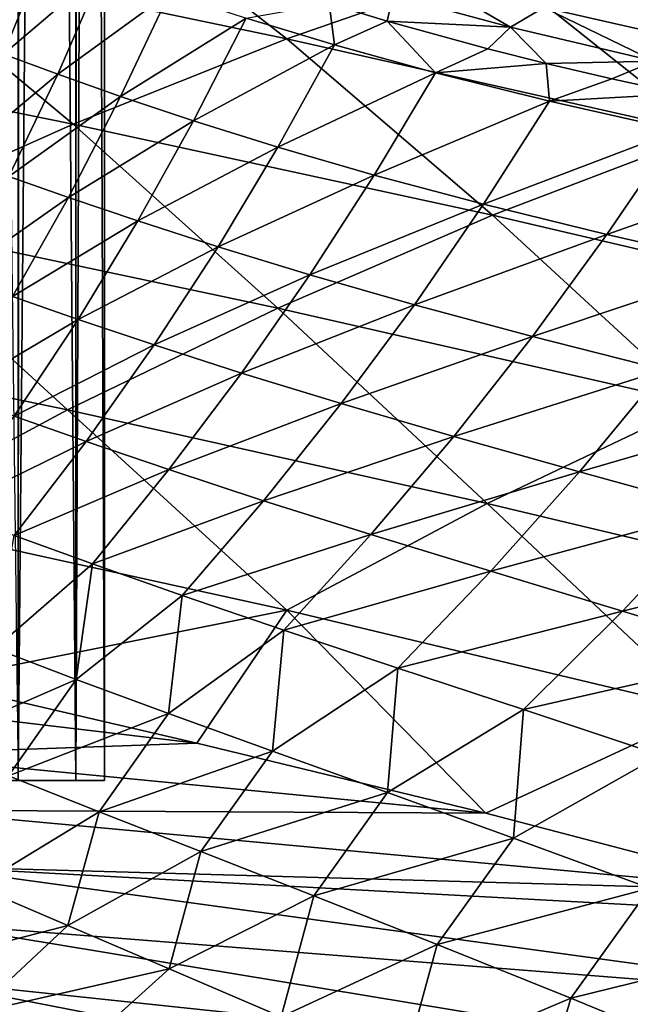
# Model space of a CAD drawing. Header units: metres. Extents: x -106 to 264, y -111 to 81.
# Tile 429 of 549: x 216.29 to 221.17, y 26.81 to 34.67. Entities that reach past the tile are written whole.
import ezdxf

# ---------------------------------------------------------------- set-up
doc = ezdxf.new("R2010")
doc.units = ezdxf.units.M
doc.layers.add('solid_20422013', color=7, linetype='CONTINUOUS')

msp = doc.modelspace()

# ---------------------------------------------------------------- linework, layer by layer
at = {"layer": 'solid_20422013'}
for points in [[(216.280167, 28.6, 4.890793), (216.306488, 80.599998, 4.802981), (215.643997, 80.599998, 6.651483)], [(216.280319, 28.6, -4.890322), (216.271927, 80.599998, -4.917704), (216.733643, 80.599998, -2.992233)], [(216.280167, 28.6, 4.890793), (216.740433, 28.6, 2.955278), (216.306488, 80.599998, 4.802981)], [(216.740524, 28.6, -2.95477), (216.280319, 28.6, -4.890322), (216.733643, 80.599998, -2.992233)], [(216.740433, 28.6, 2.955278), (216.75386, 80.599998, 2.878128), (216.306488, 80.599998, 4.802981)], [(216.740524, 28.6, -2.95477), (216.733643, 80.599998, -2.992233), (216.967316, 80.599998, -1.043987)], [(216.740433, 28.6, 2.955278), (216.969955, 28.6, 0.994871), (216.75386, 80.599998, 2.878128)], [(216.969986, 28.6, -0.994345), (216.740524, 28.6, -2.95477), (216.967316, 80.599998, -1.043987)], [(216.969955, 28.6, 0.994871), (216.973877, 80.599998, 0.930066), (216.75386, 80.599998, 2.878128)], [(216.969986, 28.6, -0.994345), (216.967316, 80.599998, -1.043987), (216.973877, 80.599998, 0.930066)], [(216.969955, 28.6, 0.994871), (216.969986, 28.6, -0.994345), (216.973877, 80.599998, 0.930066)], [(216.72496, 35.849876, 176.538177), (215.057434, 35.227051, 180.472458), (218.42688, 34.52216, 181.682068)], [(220.100311, 35.105907, 177.705276), (216.72496, 35.849876, 176.538177), (218.42688, 34.52216, 181.682068)], [(221.732834, 35.579998, 173.79689), (220.100311, 35.105907, 177.705276), (223.449814, 34.310249, 178.847687)], [(215.79509, 34.536419, 117.939491), (216.11702, 35.409126, 118.074699), (216.507065, 35.253883, 121.507347)], [(216.165283, 34.399014, 121.348358), (215.79509, 34.536419, 117.939491), (216.507065, 35.253883, 121.507347)], [(216.165283, 34.399014, 121.348358), (216.507065, 35.253883, 121.507347), (216.961548, 35.08004, 124.704338)], [(215.057434, 35.227051, 180.472458), (213.370224, 34.519207, 184.437714), (216.720154, 33.840881, 185.718018)], [(218.42688, 34.52216, 181.682068), (215.057434, 35.227051, 180.472458), (216.720154, 33.840881, 185.718018)], [(216.596512, 34.240299, 124.525902), (216.165283, 34.399014, 121.348358), (216.961548, 35.08004, 124.704338)], [(216.596512, 34.240299, 124.525902), (216.961548, 35.08004, 124.704338), (217.490204, 34.890171, 127.666496)], [(220.100311, 35.105907, 177.705276), (218.42688, 34.52216, 181.682068), (221.780243, 33.766129, 182.856018)], [(223.449814, 34.310249, 178.847687), (220.100311, 35.105907, 177.705276), (221.780243, 33.766129, 182.856018)], [(219.501511, 35.029331, 134.326691), (220.211807, 34.61459, 136.15683), (219.273361, 34.871777, 133.733002)], [(220.47644, 34.771454, 136.698685), (220.211807, 34.61459, 136.15683), (219.501511, 35.029331, 134.326691)], [(217.098572, 34.062355, 127.474197), (216.596512, 34.240299, 124.525902), (217.490204, 34.890171, 127.666496)], [(217.098572, 34.062355, 127.474197), (217.490204, 34.890171, 127.666496), (218.102661, 34.686848, 130.394989)], [(219.273361, 34.871777, 133.733002), (219.227112, 34.662552, 133.790985), (218.76413, 34.804234, 132.346695)], [(219.273361, 34.871777, 133.733002), (220.211807, 34.61459, 136.15683), (219.227112, 34.662552, 133.790985)], [(218.807419, 34.472713, 132.897278), (218.102661, 34.686848, 130.394989), (218.76413, 34.804234, 132.346695)], [(218.807419, 34.472713, 132.897278), (218.76413, 34.804234, 132.346695), (219.227112, 34.662552, 133.790985)], [(220.47644, 34.771454, 136.698685), (221.360886, 34.343857, 138.477936), (220.211807, 34.61459, 136.15683)], [(221.663147, 34.50209, 138.96138), (221.360886, 34.343857, 138.477936), (220.47644, 34.771454, 136.698685)], [(221.663147, 34.50209, 138.96138), (220.47644, 34.771454, 136.698685), (221.46936, 34.751976, 138.678696)], [(217.681244, 33.867271, 130.195633), (217.098572, 34.062355, 127.474197), (218.102661, 34.686848, 130.394989)], [(217.681244, 33.867271, 130.195633), (218.102661, 34.686848, 130.394989), (218.807419, 34.472713, 132.897278)], [(219.612, 34.250496, 135.186539), (218.807419, 34.472713, 132.897278), (219.227112, 34.662552, 133.790985)], [(219.612, 34.250496, 135.186539), (219.227112, 34.662552, 133.790985), (220.029785, 34.441223, 135.896591)], [(220.211807, 34.61459, 136.15683), (220.029785, 34.441223, 135.896591), (219.227112, 34.662552, 133.790985)], [(220.211807, 34.61459, 136.15683), (220.497345, 34.324238, 136.942871), (220.029785, 34.441223, 135.896591)], [(220.211807, 34.61459, 136.15683), (221.360886, 34.343857, 138.477936), (220.497345, 34.324238, 136.942871)], [(218.42688, 34.52216, 181.682068), (216.720154, 33.840881, 185.718018), (220.068344, 33.112656, 186.937881)], [(221.780243, 33.766129, 182.856018), (218.42688, 34.52216, 181.682068), (220.068344, 33.112656, 186.937881)], [(216.720154, 33.840881, 185.718018), (213.370224, 34.519207, 184.437714), (215.012085, 33.077908, 189.739395)], [(218.353195, 33.657185, 132.698486), (217.681244, 33.867271, 130.195633), (218.807419, 34.472713, 132.897278)], [(218.353195, 33.657185, 132.698486), (218.807419, 34.472713, 132.897278), (219.612, 34.250496, 135.186539)], [(215.79715, 33.568314, 121.185059), (216.165283, 34.399014, 121.348358), (216.596512, 34.240299, 124.525902)], [(219.612, 34.250496, 135.186539), (220.029785, 34.441223, 135.896591), (220.497345, 34.324238, 136.942871)], [(220.523865, 34.022915, 137.276169), (219.612, 34.250496, 135.186539), (220.497345, 34.324238, 136.942871)], [(221.360886, 34.343857, 138.477936), (221.01944, 34.202312, 137.987946), (220.497345, 34.324238, 136.942871)], [(220.523865, 34.022915, 137.276169), (220.497345, 34.324238, 136.942871), (221.01944, 34.202312, 137.987946)], [(221.360886, 34.343857, 138.477936), (221.570328, 34.082649, 138.974258), (221.01944, 34.202312, 137.987946)], [(216.20668, 33.423077, 124.342575), (215.79715, 33.568314, 121.185059), (216.596512, 34.240299, 124.525902)], [(216.20668, 33.423077, 124.342575), (216.596512, 34.240299, 124.525902), (217.098572, 34.062355, 127.474197)], [(219.122162, 33.434296, 134.996429), (218.353195, 33.657185, 132.698486), (219.612, 34.250496, 135.186539)], [(219.122162, 33.434296, 134.996429), (219.612, 34.250496, 135.186539), (220.523865, 34.022915, 137.276169)], [(220.523865, 34.022915, 137.276169), (221.01944, 34.202312, 137.987946), (221.570328, 34.082649, 138.974258)], [(216.683487, 33.255795, 127.276642), (216.20668, 33.423077, 124.342575), (217.098572, 34.062355, 127.474197)], [(216.683487, 33.255795, 127.276642), (217.098572, 34.062355, 127.474197), (217.681244, 33.867271, 130.195633)], [(221.549561, 33.79248, 139.180206), (220.523865, 34.022915, 137.276169), (221.570328, 34.082649, 138.974258)], [(219.995789, 33.200802, 137.103256), (219.122162, 33.434296, 134.996429), (220.523865, 34.022915, 137.276169)], [(219.995789, 33.200802, 137.103256), (220.523865, 34.022915, 137.276169), (221.549561, 33.79248, 139.180206)], [(216.720154, 33.840881, 185.718018), (215.012085, 33.077908, 189.739395), (218.353073, 32.369804, 191.00351)], [(217.237335, 33.068062, 129.990906), (216.683487, 33.255795, 127.276642), (217.681244, 33.867271, 130.195633)], [(220.068344, 33.112656, 186.937881), (216.720154, 33.840881, 185.718018), (218.353073, 32.369804, 191.00351)], [(217.237335, 33.068062, 129.990906), (217.681244, 33.867271, 130.195633), (218.353195, 33.657185, 132.698486)], [(220.980911, 32.958702, 139.033447), (219.995789, 33.200802, 137.103256), (221.549561, 33.79248, 139.180206)], [(221.780243, 33.766129, 182.856018), (220.068344, 33.112656, 186.937881), (223.410812, 32.331936, 188.094315)], [(220.980911, 32.958702, 139.033447), (221.549561, 33.79248, 139.180206), (222.685837, 33.559502, 140.919601)], [(217.876923, 32.861519, 132.494476), (217.237335, 33.068062, 129.990906), (218.353195, 33.657185, 132.698486)], [(217.876923, 32.861519, 132.494476), (218.353195, 33.657185, 132.698486), (219.122162, 33.434296, 134.996429)], [(222.074997, 32.70784, 140.807968), (220.980911, 32.958702, 139.033447), (222.685837, 33.559502, 140.919601)], [(215.7836, 32.622463, 124.158134), (216.20668, 33.423077, 124.342575), (216.683487, 33.255795, 127.276642)], [(218.610062, 32.637836, 134.801453), (217.876923, 32.861519, 132.494476), (219.122162, 33.434296, 134.996429)], [(218.610062, 32.637836, 134.801453), (219.122162, 33.434296, 134.996429), (219.995789, 33.200802, 137.103256)], [(216.235275, 32.463612, 127.077995), (215.7836, 32.622463, 124.158134), (216.683487, 33.255795, 127.276642)], [(216.235275, 32.463612, 127.077995), (216.683487, 33.255795, 127.276642), (217.237335, 33.068062, 129.990906)], [(219.444489, 32.398701, 136.926102), (218.610062, 32.637836, 134.801453), (219.995789, 33.200802, 137.103256)], [(219.444489, 32.398701, 136.926102), (219.995789, 33.200802, 137.103256), (220.980911, 32.958702, 139.033447)], [(220.068344, 33.112656, 186.937881), (218.353073, 32.369804, 191.00351), (221.700851, 31.609436, 192.178024)], [(223.410812, 32.331936, 188.094315), (220.068344, 33.112656, 186.937881), (221.700851, 31.609436, 192.178024)], [(215.012085, 33.077908, 189.739395), (213.335556, 32.249386, 193.669266), (216.674469, 31.557903, 194.959579)], [(218.353073, 32.369804, 191.00351), (215.012085, 33.077908, 189.739395), (216.674469, 31.557903, 194.959579)], [(216.760345, 32.281616, 129.785217), (216.235275, 32.463612, 127.077995), (217.237335, 33.068062, 129.990906)], [(216.760345, 32.281616, 129.785217), (217.237335, 33.068062, 129.990906), (217.876923, 32.861519, 132.494476)], [(220.387131, 32.145588, 138.88324), (219.444489, 32.398701, 136.926102), (220.980911, 32.958702, 139.033447)], [(220.387131, 32.145588, 138.88324), (220.980911, 32.958702, 139.033447), (222.074997, 32.70784, 140.807968)], [(217.367554, 32.077694, 132.289734), (216.760345, 32.281616, 129.785217), (217.876923, 32.861519, 132.494476)], [(217.367554, 32.077694, 132.289734), (217.876923, 32.861519, 132.494476), (218.610062, 32.637836, 134.801453)], [(218.064697, 31.853085, 134.606049), (217.367554, 32.077694, 132.289734), (218.610062, 32.637836, 134.801453)], [(218.064697, 31.853085, 134.606049), (218.610062, 32.637836, 134.801453), (219.444489, 32.398701, 136.926102)], [(221.436127, 31.877892, 140.693893), (220.387131, 32.145588, 138.88324), (222.074997, 32.70784, 140.807968)], [(215.753036, 31.687262, 126.879868), (216.235275, 32.463612, 127.077995), (216.760345, 32.281616, 129.785217)], [(218.859589, 31.609024, 136.74881), (218.064697, 31.853085, 134.606049), (219.444489, 32.398701, 136.926102)], [(218.859589, 31.609024, 136.74881), (219.444489, 32.398701, 136.926102), (220.387131, 32.145588, 138.88324)], [(218.353073, 32.369804, 191.00351), (216.674469, 31.557903, 194.959579), (220.026031, 30.811237, 196.147079)], [(221.700851, 31.609436, 192.178024), (218.353073, 32.369804, 191.00351), (220.026031, 30.811237, 196.147079)], [(216.674469, 31.557903, 194.959579), (213.335556, 32.249386, 193.669266), (215.070282, 30.697485, 198.712433)], [(216.249329, 31.509445, 129.580353), (215.753036, 31.687262, 126.879868), (216.760345, 32.281616, 129.785217)], [(216.249329, 31.509445, 129.580353), (216.760345, 32.281616, 129.785217), (217.367554, 32.077694, 132.289734)], [(219.759232, 31.346563, 138.7332), (218.859589, 31.609024, 136.74881), (220.387131, 32.145588, 138.88324)], [(219.759232, 31.346563, 138.7332), (220.387131, 32.145588, 138.88324), (221.436127, 31.877892, 140.693893)], [(216.824081, 31.307255, 132.086121), (216.249329, 31.509445, 129.580353), (217.367554, 32.077694, 132.289734)], [(216.824081, 31.307255, 132.086121), (217.367554, 32.077694, 132.289734), (218.064697, 31.853085, 134.606049)], [(217.485138, 31.081577, 134.412018), (216.824081, 31.307255, 132.086121), (218.064697, 31.853085, 134.606049)], [(217.485138, 31.081577, 134.412018), (218.064697, 31.853085, 134.606049), (218.859589, 31.609024, 136.74881)], [(220.762421, 31.064726, 140.580185), (219.759232, 31.346563, 138.7332), (221.436127, 31.877892, 140.693893)], [(220.762421, 31.064726, 140.580185), (221.436127, 31.877892, 140.693893), (222.584259, 31.593731, 142.382782)], [(216.674469, 31.557903, 194.959579), (215.070282, 30.697485, 198.712433), (218.425888, 29.958836, 199.907272)], [(220.026031, 30.811237, 196.147079), (216.674469, 31.557903, 194.959579), (218.425888, 29.958836, 199.907272)], [(218.240295, 30.833298, 136.573074), (217.485138, 31.081577, 134.412018), (218.859589, 31.609024, 136.74881)], [(218.240295, 30.833298, 136.573074), (218.859589, 31.609024, 136.74881), (219.759232, 31.346563, 138.7332)], [(221.700851, 31.609436, 192.178024), (220.026031, 30.811237, 196.147079), (223.38266, 30.008387, 197.235672)], [(221.86293, 30.761303, 142.314163), (220.762421, 31.064726, 140.580185), (222.584259, 31.593731, 142.382782)], [(215.707184, 30.756516, 129.377853), (216.249329, 31.509445, 129.580353), (216.824081, 31.307255, 132.086121)], [(216.249619, 30.55537, 131.885117), (215.707184, 30.756516, 129.377853), (216.824081, 31.307255, 132.086121)], [(216.249619, 30.55537, 131.885117), (216.824081, 31.307255, 132.086121), (217.485138, 31.081577, 134.412018)], [(219.096649, 30.563118, 138.584763), (218.240295, 30.833298, 136.573074), (219.759232, 31.346563, 138.7332)], [(219.096649, 30.563118, 138.584763), (219.759232, 31.346563, 138.7332), (220.762421, 31.064726, 140.580185)], [(216.874557, 30.328508, 134.220795), (216.249619, 30.55537, 131.885117), (217.485138, 31.081577, 134.412018)], [(216.874557, 30.328508, 134.220795), (217.485138, 31.081577, 134.412018), (218.240295, 30.833298, 136.573074)], [(220.053635, 30.269777, 140.467896), (219.096649, 30.563118, 138.584763), (220.762421, 31.064726, 140.580185)], [(220.053635, 30.269777, 140.467896), (220.762421, 31.064726, 140.580185), (221.86293, 30.761303, 142.314163)], [(217.589752, 30.076513, 136.400162), (216.874557, 30.328508, 134.220795), (218.240295, 30.833298, 136.573074)], [(217.589752, 30.076513, 136.400162), (218.240295, 30.833298, 136.573074), (219.096649, 30.563118, 138.584763)], [(220.026031, 30.811237, 196.147079), (218.425888, 29.958836, 199.907272), (221.781738, 29.15745, 201.016891)], [(223.38266, 30.008387, 197.235672), (220.026031, 30.811237, 196.147079), (221.781738, 29.15745, 201.016891)], [(221.106064, 29.950827, 142.246552), (220.053635, 30.269777, 140.467896), (221.86293, 30.761303, 142.314163)], [(221.106064, 29.950827, 142.246552), (221.86293, 30.761303, 142.314163), (223.054474, 30.434069, 143.959656)], [(218.425888, 29.958836, 199.907272), (215.070282, 30.697485, 198.712433), (215.589767, 29.389231, 202.854843)], [(216.095352, 29.652895, 133.516144), (216.249619, 30.55537, 131.885117), (216.874557, 30.328508, 134.220795)], [(218.402328, 29.799797, 138.43898), (217.589752, 30.076513, 136.400162), (219.096649, 30.563118, 138.584763)], [(218.402328, 29.799797, 138.43898), (219.096649, 30.563118, 138.584763), (220.053635, 30.269777, 140.467896)], [(222.248672, 29.6038, 143.944839), (221.106064, 29.950827, 142.246552), (223.054474, 30.434069, 143.959656)], [(216.742966, 29.406343, 135.723663), (216.095352, 29.652895, 133.516144), (216.874557, 30.328508, 134.220795)], [(216.742966, 29.406343, 135.723663), (216.874557, 30.328508, 134.220795), (217.589752, 30.076513, 136.400162)], [(219.312363, 29.49687, 140.35788), (218.402328, 29.799797, 138.43898), (220.053635, 30.269777, 140.467896)], [(219.312363, 29.49687, 140.35788), (220.053635, 30.269777, 140.467896), (221.106064, 29.950827, 142.246552)], [(217.480484, 29.133295, 137.797989), (216.742966, 29.406343, 135.723663), (217.589752, 30.076513, 136.400162)], [(217.480484, 29.133295, 137.797989), (217.589752, 30.076513, 136.400162), (218.402328, 29.799797, 138.43898)], [(218.425888, 29.958836, 199.907272), (215.589767, 29.389231, 202.854843), (217.707336, 28.896646, 203.62648)], [(218.425888, 29.958836, 199.907272), (217.707336, 28.896646, 203.62648), (220.014572, 28.338869, 204.403976)], [(221.781738, 29.15745, 201.016891), (218.425888, 29.958836, 199.907272), (220.014572, 28.338869, 204.403976)], [(220.315659, 29.1651, 142.180481), (219.312363, 29.49687, 140.35788), (221.106064, 29.950827, 142.246552)], [(220.315659, 29.1651, 142.180481), (221.106064, 29.950827, 142.246552), (222.248672, 29.6038, 143.944839)], [(218.310471, 28.832661, 139.757584), (217.480484, 29.133295, 137.797989), (218.402328, 29.799797, 138.43898)], [(218.310471, 28.832661, 139.757584), (218.402328, 29.799797, 138.43898), (219.312363, 29.49687, 140.35788)], [(215.570267, 28.89543, 133.850952), (216.095352, 29.652895, 133.516144), (216.742966, 29.406343, 135.723663)], [(221.407974, 28.801836, 143.93042), (220.315659, 29.1651, 142.180481), (222.248672, 29.6038, 143.944839)], [(219.230042, 28.501806, 141.624664), (218.310471, 28.832661, 139.757584), (219.312363, 29.49687, 140.35788)], [(219.230042, 28.501806, 141.624664), (219.312363, 29.49687, 140.35788), (220.315659, 29.1651, 142.180481)], [(214.810471, 29.240986, 203.569168), (217.707336, 28.896646, 203.62648), (215.589767, 29.389231, 202.854843)], [(216.204727, 28.636883, 136.066605), (215.570267, 28.89543, 133.850952), (216.742966, 29.406343, 135.723663)], [(216.204727, 28.636883, 136.066605), (216.742966, 29.406343, 135.723663), (217.480484, 29.133295, 137.797989)], [(215.166656, 28.805614, 204.779068), (217.707336, 28.896646, 203.62648), (214.810471, 29.240986, 203.569168)], [(216.927734, 28.349209, 138.158554), (216.204727, 28.636883, 136.066605), (217.480484, 29.133295, 137.797989)], [(216.927734, 28.349209, 138.158554), (217.480484, 29.133295, 137.797989), (218.310471, 28.832661, 139.757584)], [(220.236038, 28.13801, 143.421677), (219.230042, 28.501806, 141.624664), (220.315659, 29.1651, 142.180481)], [(221.781738, 29.15745, 201.016891), (220.014572, 28.338869, 204.403976), (222.373093, 27.719492, 205.211151)], [(220.236038, 28.13801, 143.421677), (220.315659, 29.1651, 142.180481), (221.407974, 28.801836, 143.93042)], [(215.166656, 28.805614, 204.779068), (220.014572, 28.338869, 204.403976), (217.707336, 28.896646, 203.62648)], [(215.411453, 28.361572, 206.013062), (220.014572, 28.338869, 204.403976), (215.166656, 28.805614, 204.779068)], [(217.740494, 28.03054, 140.146881), (216.927734, 28.349209, 138.158554), (218.310471, 28.832661, 139.757584)], [(217.740494, 28.03054, 140.146881), (218.310471, 28.832661, 139.757584), (219.230042, 28.501806, 141.624664)], [(221.325104, 27.738594, 145.170883), (220.236038, 28.13801, 143.421677), (221.407974, 28.801836, 143.93042)], [(215.947372, 27.752481, 137.432571), (216.204727, 28.636883, 136.066605), (216.927734, 28.349209, 138.158554)], [(216.740524, 28.6, -2.95477), (207.549545, 28.6, -15.231689), (216.280319, 28.6, -4.890322)], [(216.969986, 28.6, -0.994345), (207.549545, 28.6, -15.231689), (216.740524, 28.6, -2.95477)], [(216.969955, 28.6, 0.994871), (207.549545, 28.6, -15.231689), (216.969986, 28.6, -0.994345)], [(216.740433, 28.6, 2.955278), (207.549545, 28.6, -15.231689), (216.969955, 28.6, 0.994871)], [(216.280167, 28.6, 4.890793), (207.549545, 28.6, -15.231689), (216.740433, 28.6, 2.955278)], [(218.640686, 27.677948, 142.054138), (217.740494, 28.03054, 140.146881), (219.230042, 28.501806, 141.624664)], [(218.640686, 27.677948, 142.054138), (219.230042, 28.501806, 141.624664), (220.236038, 28.13801, 143.421677)], [(215.411453, 28.361572, 206.013062), (222.373093, 27.719492, 205.211151), (220.014572, 28.338869, 204.403976)], [(215.543076, 27.912123, 207.26207), (222.373093, 27.719492, 205.211151), (215.411453, 28.361572, 206.013062)], [(216.676514, 27.440922, 139.455551), (215.947372, 27.752481, 137.432571), (216.927734, 28.349209, 138.158554)], [(216.676514, 27.440922, 139.455551), (216.927734, 28.349209, 138.158554), (217.740494, 28.03054, 140.146881)], [(219.625946, 27.28849, 143.902893), (218.640686, 27.677948, 142.054138), (220.236038, 28.13801, 143.421677)], [(219.625946, 27.28849, 143.902893), (220.236038, 28.13801, 143.421677), (221.325104, 27.738594, 145.170883)], [(217.487869, 27.095182, 141.399841), (216.676514, 27.440922, 139.455551), (217.740494, 28.03054, 140.146881)], [(217.487869, 27.095182, 141.399841), (217.740494, 28.03054, 140.146881), (218.640686, 27.677948, 142.054138)], [(215.543076, 27.912123, 207.26207), (223.196564, 27.495531, 205.483734), (222.373093, 27.719492, 205.211151)], [(223.310684, 26.846703, 207.289093), (223.196564, 27.495531, 205.483734), (215.543076, 27.912123, 207.26207)], [(223.310684, 26.846703, 207.289093), (215.543076, 27.912123, 207.26207), (215.560593, 27.460564, 208.516922)], [(215.233017, 27.064327, 137.548157), (215.947372, 27.752481, 137.432571), (216.676514, 27.440922, 139.455551)], [(220.693192, 26.859385, 145.715057), (219.625946, 27.28849, 143.902893), (221.325104, 27.738594, 145.170883)], [(220.693192, 26.859385, 145.715057), (221.325104, 27.738594, 145.170883), (222.490829, 27.301655, 146.891571)], [(218.379974, 26.712303, 143.286636), (217.487869, 27.095182, 141.399841), (218.640686, 27.677948, 142.054138)], [(218.379974, 26.712303, 143.286636), (218.640686, 27.677948, 142.054138), (219.625946, 27.28849, 143.902893)], [(223.269089, 26.185387, 209.127014), (215.560593, 27.460564, 208.516922), (215.463913, 27.010214, 209.768433)], [(223.269089, 26.185387, 209.127014), (223.310684, 26.846703, 207.289093), (215.560593, 27.460564, 208.516922)], [(215.233017, 27.064327, 137.548157), (216.676514, 27.440922, 139.455551), (215.926132, 26.741766, 139.601196)], [(215.926132, 26.741766, 139.601196), (216.676514, 27.440922, 139.455551), (217.487869, 27.095182, 141.399841)], [(219.351166, 26.289368, 145.136948), (218.379974, 26.712303, 143.286636), (219.625946, 27.28849, 143.902893)], [(219.351166, 26.289368, 145.136948), (219.625946, 27.28849, 143.902893), (220.693192, 26.859385, 145.715057)], [(221.834305, 26.388918, 147.508255), (220.693192, 26.859385, 145.715057), (222.490829, 27.301655, 146.891571)], [(215.926132, 26.741766, 139.601196), (217.487869, 27.095182, 141.399841), (216.69783, 26.382681, 141.58403)], [(216.69783, 26.382681, 141.58403), (217.487869, 27.095182, 141.399841), (218.379974, 26.712303, 143.286636)], [(223.064148, 25.527639, 210.955032), (215.463913, 27.010214, 209.768433), (215.253754, 26.564379, 211.007401)], [(223.064148, 25.527639, 210.955032), (223.269089, 26.185387, 209.127014), (215.463913, 27.010214, 209.768433)], [(220.395523, 25.82427, 146.968384), (219.351166, 26.289368, 145.136948), (220.693192, 26.859385, 145.715057)], [(220.395523, 25.82427, 146.968384), (220.693192, 26.859385, 145.715057), (221.834305, 26.388918, 147.508255)]]:
    msp.add_3dface(points, dxfattribs=at)

doc.saveas('drawing.dxf')
